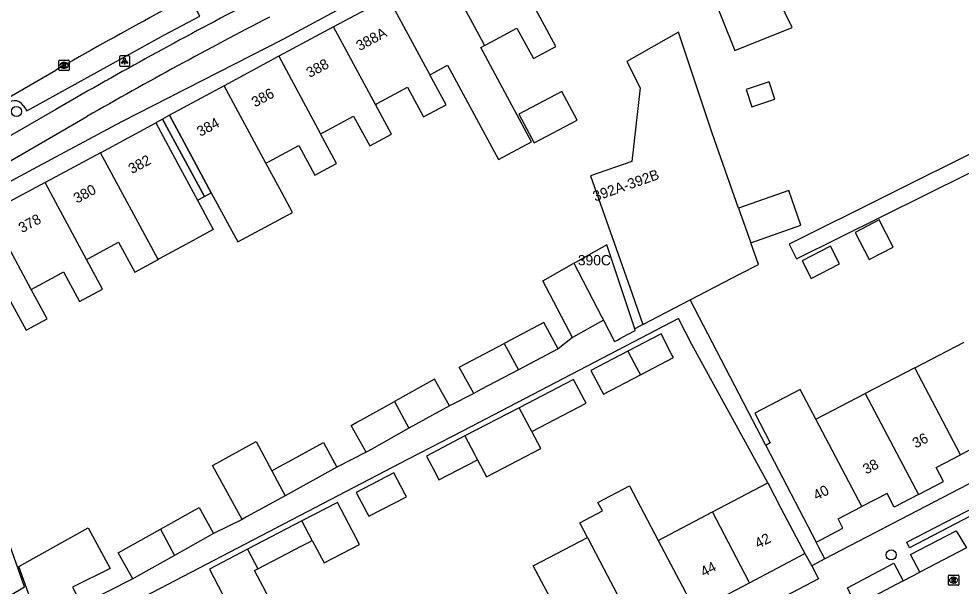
# Model space of a CAD drawing. Extents: x 163010 to 163853, y 382793 to 383982.
# Drawn here: x 163496.4 to 163587.8, y 383646.7 to 383701.8 of the extents above; entities that cross this region are included whole.
import ezdxf

# ---------------------------------------------------------------- set-up
doc = ezdxf.new("R2010")
doc.units = 0
for name, color, linetype in [('IMGEO_Boom', 7, 'Continuous'), ('IMGEO_Fietspad_open', 7, 'Continuous'), ('IMGEO_Kolk', 7, 'Continuous'), ('IMGEO_Lichtpunt', 7, 'Continuous'), ('IMGEO_Pand', 7, 'Continuous'), ('IMGEO_Pand_nummerreeks', 7, 'Continuous'), ('IMGEO_Pand_overbouw', 7, 'Continuous'), ('IMGEO_Rijbaan_lokaal_gesloten', 7, 'Continuous'), ('IMGEO_Rijbaan_lokaal_open', 7, 'Continuous'), ('IMGEO_Rioolput', 7, 'Continuous'), ('IMGEO_Voetpad_open', 7, 'Continuous')]:
    doc.layers.add(name, color=color, linetype=linetype)

msp = doc.modelspace()

# ---------------------------------------------------------------- linework, layer by layer
at = {"layer": 'IMGEO_Boom'}
for centre in [(163496.19, 383692.774), (163581.005, 383649.754)]:
    msp.add_circle(centre, 0.489, dxfattribs=at)
at = {"layer": 'IMGEO_Fietspad_open'}
for points in [[(163502.015, 383694.141), (163500, 383692.979), (163479.82, 383681.344)], [(163427.493, 383648.464), (163436.715, 383653.813), (163500, 383690.548), (163503.018, 383692.292)]]:
    msp.add_lwpolyline(points, dxfattribs=at)
for centre, radius, start, end in [((163731.75, 383293.354), 461.961, 117.29241, 119.82177), ((163737.784, 383282.27), 472.475, 117.35097, 119.79414)]:
    msp.add_arc(centre, radius, start, end, dxfattribs=at)
at = {"layer": 'IMGEO_Kolk'}
for p, q in [((163500.306, 383696.829), (163500.306, 383697.681)), ((163500.381, 383697.755), (163501.233, 383697.755)), ((163500.794, 383697.535), (163500.819, 383697.535)), ((163501.307, 383697.681), (163501.307, 383696.829)), ((163501.233, 383696.755), (163500.381, 383696.755)), ((163500.817, 383696.975), (163500.792, 383696.975))]:
    msp.add_line(p, q, dxfattribs=at)
for points in [[(163500.306, 383696.829), (163500.306, 383697.681)], [(163500.381, 383697.755), (163501.233, 383697.755)], [(163500.627, 383697.455), (163500.75, 383697.455), (163500.75, 383697.304), (163500.88, 383697.455), (163501.044, 383697.455), (163500.898, 383697.304), (163501.051, 383697.055), (163500.899, 383697.055), (163500.814, 383697.219), (163500.75, 383697.152), (163500.75, 383697.055), (163500.627, 383697.055), (163500.627, 383697.455)], [(163501.307, 383697.681), (163501.307, 383696.829)], [(163501.233, 383696.755), (163500.381, 383696.755)]]:
    msp.add_lwpolyline(points, dxfattribs=at)
for centre, start, end in [((163500.383, 383697.679), 91.55205, 178.44795), ((163500.383, 383697.679), 91.55205, 178.44795), ((163501.231, 383697.679), 1.55205, 88.44795), ((163501.231, 383697.679), 1.55205, 88.44795), ((163500.383, 383696.831), 181.55205, 268.44795), ((163500.383, 383696.831), 181.55205, 268.44795), ((163501.231, 383696.831), 271.55205, 358.44795), ((163501.231, 383696.831), 271.55205, 358.44795)]:
    msp.add_arc(centre, 0.0765, start, end, dxfattribs=at)
for centre, major_axis, ratio, start_param, end_param in [((163500.793, 383697.255), (-0.387, 0.002), 0.722429, 4.712389, 7.853982), ((163500.818, 383697.255), (-0.39, 0.002), 0.717154, 1.570796, 4.712389)]:
    msp.add_ellipse(centre, major_axis=major_axis, ratio=ratio, start_param=start_param, end_param=end_param, dxfattribs=at)
at = {"layer": 'IMGEO_Lichtpunt'}
for p, q in [((163506.175, 383698.073), (163506.175, 383697.266)), ((163506.175, 383698.073), (163506.175, 383697.266)), ((163507.077, 383698.168), (163506.269, 383698.168)), ((163507.077, 383698.168), (163506.269, 383698.168)), ((163507.171, 383697.266), (163507.171, 383698.073)), ((163507.171, 383697.266), (163507.171, 383698.073)), ((163506.269, 383697.172), (163507.077, 383697.172)), ((163506.269, 383697.172), (163507.077, 383697.172))]:
    msp.add_line(p, q, dxfattribs=at)
for points in [[(163506.549, 383697.737), (163506.588, 383697.709), (163506.4, 383697.447), (163506.362, 383697.474), (163506.549, 383697.737)], [(163506.651, 383697.689), (163506.698, 383697.689), (163506.698, 383697.367), (163506.651, 383697.367), (163506.651, 383697.689)], [(163506.761, 383697.709), (163506.799, 383697.736), (163506.986, 383697.474), (163506.947, 383697.446), (163506.761, 383697.709)]]:
    msp.add_lwpolyline(points, dxfattribs=at)
msp.add_circle((163506.674, 383697.871), 0.0994, dxfattribs=at)
for centre, start, end in [((163506.269, 383698.073), 90, 180), ((163506.269, 383698.073), 90, 180), ((163507.077, 383698.073), 0, 90), ((163507.077, 383698.073), 0, 90), ((163506.269, 383697.266), 180, 270), ((163506.269, 383697.266), 180, 270), ((163507.077, 383697.266), 270, 0), ((163507.077, 383697.266), 270, 360)]:
    msp.add_arc(centre, 0.0946, start, end, dxfattribs=at)
at = {"layer": 'IMGEO_Pand'}
for points in [[(163541.583, 383699.192), (163541.761, 383699.288), (163542.595, 383699.737), (163544.711, 383700.877), (163546.307, 383697.913), (163548.483, 383699.085), (163545.212, 383705.158), (163542.841, 383709.56)], [(163541.583, 383699.192), (163541.458, 383699.424), (163537.536, 383706.703)], [(163558.17, 383706.24), (163559.495, 383703.138), (163563.256, 383705.152), (163565.848, 383698.684), (163571.409, 383700.913), (163570.112, 383703.616)], [(163532.234, 383703.846), (163526.932, 383700.99)], [(163532.234, 383703.846), (163536.279, 383696.338)], [(163526.932, 383700.99), (163521.629, 383698.134)], [(163530.993, 383693.452), (163526.932, 383700.99)], [(163566.211, 383683.405), (163563.648, 383690.686), (163560.395, 383700.469), (163555.38, 383697.617), (163556.65, 383695.066), (163555.843, 383687.938), (163551.859, 383686.535), (163555.894, 383675.077), (163556.935, 383672.12)], [(163536.279, 383696.338), (163536.476, 383696.444), (163536.761, 383696.598), (163537.997, 383697.264), (163542.928, 383688.111), (163546.141, 383689.84), (163541.211, 383698.992), (163541.583, 383699.192)], [(163521.629, 383698.134), (163516.326, 383695.278)], [(163521.629, 383698.134), (163525.681, 383690.612)], [(163530.993, 383693.452), (163531.159, 383693.541), (163534.111, 383695.131), (163535.666, 383692.245), (163537.85, 383693.421), (163536.279, 383696.338)], [(163566.932, 383694.907), (163567.488, 383693.235), (163569.724, 383693.979), (163569.168, 383695.651), (163566.932, 383694.907)], [(163516.326, 383695.278), (163511.023, 383692.421), (163513.394, 383688.019), (163515.078, 383684.893), (163517.65, 383680.118), (163522.955, 383682.974), (163521.907, 383684.92), (163520.377, 383687.76)], [(163520.377, 383687.76), (163516.326, 383695.278)], [(163544.912, 383692.528), (163546.397, 383689.735), (163550.541, 383691.938), (163549.056, 383694.73), (163544.912, 383692.528)], [(163525.681, 383690.612), (163525.99, 383690.778), (163528.88, 383692.335), (163530.435, 383689.448), (163532.539, 383690.582), (163530.993, 383693.452)], [(163504.33, 383688.782), (163509.699, 383691.673), (163512.07, 383687.271), (163513.739, 383684.172), (163515.275, 383681.321), (163512.962, 383680.076), (163510.02, 383678.474), (163509.912, 383678.416)], [(163520.377, 383687.76), (163520.621, 383687.891), (163523.557, 383689.472), (163525.105, 383686.597), (163527.228, 383687.74), (163525.681, 383690.612)], [(163504.33, 383688.782), (163500, 383686.451), (163498.959, 383685.891)], [(163509.912, 383678.416), (163504.33, 383688.782)], [(163498.959, 383685.891), (163493.588, 383682.999)], [(163502.984, 383678.416), (163500, 383683.958), (163498.959, 383685.891)], [(163567.399, 383680.031), (163572.25, 383681.739), (163571.063, 383685.112), (163566.211, 383683.405)], [(163497.623, 383675.505), (163493.588, 383682.999)], [(163566.211, 383683.405), (163567.399, 383680.031)], [(163577.519, 383681.047), (163578.881, 383678.426), (163581.199, 383679.631), (163579.838, 383682.252), (163577.519, 383681.047)], [(163502.984, 383678.416), (163503.183, 383678.524), (163506.096, 383680.093), (163507.654, 383677.2), (163509.912, 383678.416)], [(163561.5, 383674.493), (163566.355, 383677.016), (163568.135, 383677.941), (163567.399, 383680.031)], [(163556.132, 383671.699), (163553.437, 383679.844), (163550.401, 383678.138), (163550.24, 383678.048)], [(163572.368, 383678.286), (163573.257, 383676.574), (163576.005, 383678.003), (163575.116, 383679.714), (163572.368, 383678.286)], [(163497.623, 383675.505), (163497.959, 383675.689), (163500, 383676.807), (163500.753, 383677.219), (163502.297, 383674.353), (163504.525, 383675.553), (163502.984, 383678.416)], [(163550.1, 383670.847), (163547.238, 383676.362), (163550.24, 383678.048)], [(163550.24, 383678.048), (163552.958, 383672.81), (163553.037, 383672.658), (163553.102, 383672.533)], [(163492.247, 383672.62), (163492.631, 383672.826), (163495.58, 383674.41), (163497.116, 383671.551), (163499.161, 383672.649), (163497.623, 383675.505)], [(163556.935, 383672.12), (163561.5, 383674.493)], [(163548.725, 383669.767), (163547.313, 383672.294), (163543.483, 383670.266)], [(163553.102, 383672.533), (163550.1, 383670.847)], [(163553.102, 383672.533), (163554.179, 383670.455), (163554.458, 383670.606), (163554.717, 383670.746), (163554.945, 383670.869), (163556.185, 383671.538), (163556.132, 383671.699)], [(163556.685, 383667.229), (163559.886, 383668.897), (163559.741, 383669.177), (163558.686, 383671.202), (163555.477, 383669.53)], [(163540.536, 383665.43), (163539.124, 383667.958), (163543.483, 383670.266)], [(163543.483, 383670.266), (163544.856, 383667.718)], [(163583.282, 383667.904), (163588.072, 383670.398)], [(163548.725, 383669.767), (163544.856, 383667.718)], [(163555.477, 383669.53), (163551.888, 383667.66), (163552.879, 383665.771), (163552.95, 383665.637), (163553.096, 383665.359), (163556.685, 383667.229)], [(163555.477, 383669.53), (163556.352, 383667.865), (163556.539, 383667.508), (163556.685, 383667.229)], [(163544.856, 383667.718), (163541.217, 383665.791), (163540.536, 383665.43)], [(163583.282, 383667.904), (163578.493, 383665.411)], [(163587.733, 383659.471), (163583.282, 383667.904)], [(163538.161, 383664.229), (163536.712, 383666.822), (163532.827, 383664.652)], [(163546.15, 383661.739), (163551.418, 383664.484), (163551.272, 383664.763), (163550.211, 383666.786), (163544.942, 383664.04)], [(163573.703, 383662.917), (163572.182, 383665.797), (163567.777, 383663.504), (163569.281, 383660.615), (163568.844, 383660.387)], [(163573.703, 383662.917), (163578.493, 383665.411)], [(163578.493, 383665.411), (163583.664, 383655.615)], [(163530.092, 383659.723), (163528.643, 383662.316), (163529.191, 383662.622), (163529.586, 383662.843), (163532.827, 383664.652)], [(163532.827, 383664.652), (163534.236, 383662.038)], [(163538.161, 383664.229), (163534.236, 383662.038)], [(163544.942, 383664.04), (163539.675, 383661.295)], [(163546.15, 383661.739), (163546.004, 383662.018), (163545.939, 383662.143), (163544.942, 383664.04)], [(163578.17, 383654.456), (163573.703, 383662.917)], [(163534.236, 383662.038), (163530.639, 383660.029), (163530.092, 383659.723)], [(163540.883, 383658.994), (163541.748, 383657.346), (163547.017, 383660.092), (163546.15, 383661.739)], [(163518.073, 383653.206), (163515.204, 383658.432), (163515.622, 383658.662), (163516.473, 383659.129), (163519.426, 383660.751), (163520.952, 383657.918)], [(163539.675, 383661.295), (163535.946, 383659.352), (163537.007, 383657.33), (163537.154, 383657.051), (163540.883, 383658.994)], [(163539.675, 383661.295), (163540.603, 383659.527), (163540.736, 383659.273), (163540.883, 383658.994)], [(163488.334, 383655.34), (163494.22, 383645.04), (163496.977, 383646.65), (163492.15, 383660.252), (163487.157, 383657.399), (163487.29, 383657.166)], [(163520.952, 383657.918), (163521.631, 383658.291), (163522.234, 383658.622), (163525.946, 383660.661), (163527.267, 383658.256)], [(163568.844, 383660.387), (163573.732, 383650.999)], [(163593.193, 383660.698), (163590.803, 383659.454), (163590.141, 383660.725), (163587.733, 383659.471)], [(163583.664, 383655.615), (163586.086, 383656.876), (163585.374, 383658.243), (163587.733, 383659.471)], [(163527.267, 383658.256), (163522.253, 383655.502)], [(163520.952, 383657.918), (163522.253, 383655.502)], [(163530.201, 383653.783), (163530.348, 383653.504), (163533.992, 383655.403), (163533.845, 383655.682), (163532.783, 383657.704), (163529.139, 383655.805), (163530.122, 383653.933), (163530.201, 383653.783)], [(163551.555, 383651.441), (163550.806, 383652.867), (163553.001, 383654.02), (163552.573, 383654.836), (163555.637, 383656.445), (163558.41, 383651.163)], [(163563.67, 383653.923), (163569.035, 383656.739)], [(163569.035, 383656.739), (163570.314, 383654.305), (163572.639, 383649.878)], [(163522.253, 383655.502), (163518.491, 383653.435), (163518.073, 383653.206)], [(163583.664, 383655.615), (163581.301, 383654.385), (163580.604, 383655.723), (163578.17, 383654.456)], [(163510.141, 383652.257), (163513.889, 383654.35), (163515.302, 383651.822)], [(163524.869, 383651.158), (163526.013, 383648.979), (163529.443, 383650.767), (163527.314, 383654.854), (163523.871, 383653.06)], [(163573.732, 383650.999), (163574.169, 383651.226), (163576.324, 383652.349), (163575.855, 383653.25), (163578.17, 383654.456)], [(163558.41, 383651.163), (163563.67, 383653.923)], [(163567.271, 383647.061), (163567.209, 383647.179), (163563.67, 383653.923)], [(163523.871, 383653.06), (163518.604, 383650.315)], [(163524.869, 383651.158), (163523.871, 383653.06)], [(163497.658, 383645.199), (163496.423, 383648.624), (163503.147, 383652.383), (163505.267, 383648.451), (163501.608, 383646.615), (163502.508, 383644.913)], [(163507.463, 383647.445), (163506.051, 383649.973), (163510.141, 383652.257)], [(163510.141, 383652.257), (163511.514, 383649.707)], [(163515.302, 383651.822), (163511.514, 383649.707)], [(163519.602, 383648.413), (163523.808, 383650.605), (163524.568, 383651.001), (163524.869, 383651.158)], [(163547.891, 383645.642), (163546.296, 383648.681), (163551.555, 383651.441)], [(163551.555, 383651.441), (163553.15, 383648.402), (163556.69, 383641.658), (163556.752, 383641.54)], [(163558.41, 383651.163), (163561.95, 383644.419), (163562.012, 383644.301)], [(163518.604, 383650.315), (163514.905, 383648.388), (163517.016, 383644.34), (163517.265, 383643.862), (163520.64, 383645.621), (163520.391, 383646.099), (163519.274, 383648.242), (163519.602, 383648.413)], [(163518.604, 383650.315), (163519.602, 383648.413)], [(163567.271, 383647.061), (163572.639, 383649.878)], [(163511.514, 383649.707), (163507.927, 383647.704), (163507.463, 383647.445)], [(163562.012, 383644.301), (163567.271, 383647.061)]]:
    msp.add_lwpolyline(points, dxfattribs=at)
at = {"layer": 'IMGEO_Pand_overbouw'}
for points in [[(163510.36, 383692.046), (163509.699, 383691.673), (163512.07, 383687.271), (163513.739, 383684.172), (163514.408, 383684.532)], [(163511.023, 383692.421), (163510.36, 383692.046), (163514.408, 383684.532), (163515.078, 383684.893), (163513.394, 383688.019)]]:
    msp.add_lwpolyline(points, close=True, dxfattribs=at)
at = {"layer": 'IMGEO_Rijbaan_lokaal_gesloten'}
msp.add_lwpolyline([(163481.947, 383686.346), (163500, 383696.79)], dxfattribs=at)
msp.add_arc((163778.329, 383208.913), 561.685, 117.56365, 119.70433, dxfattribs=at)
at = {"layer": 'IMGEO_Rijbaan_lokaal_open'}
for points in [[(163588.318, 383650.454), (163583.783, 383648.081)], [(163582.173, 383647.234), (163583.783, 383648.081)], [(163582.173, 383647.234), (163577.566, 383644.818)]]:
    msp.add_lwpolyline(points, dxfattribs=at)
at = {"layer": 'IMGEO_Rioolput'}
for p, q in [((163586.553, 383646.88), (163586.553, 383647.732)), ((163586.628, 383647.806), (163587.48, 383647.806)), ((163587.041, 383647.586), (163587.066, 383647.586)), ((163587.554, 383647.732), (163587.554, 383646.88)), ((163587.48, 383646.806), (163586.628, 383646.806)), ((163587.064, 383647.026), (163587.039, 383647.026))]:
    msp.add_line(p, q, dxfattribs=at)
for points in [[(163586.553, 383646.88), (163586.553, 383647.732)], [(163586.628, 383647.806), (163587.48, 383647.806)], [(163587.142, 383647.504), (163586.89, 383647.506), (163586.89, 383647.106)], [(163586.89, 383647.106), (163587.014, 383647.106), (163587.014, 383647.268), (163587.025, 383647.268)], [(163587.068, 383647.425), (163587.014, 383647.425), (163587.014, 383647.344)], [(163587.014, 383647.344), (163587.066, 383647.344)], [(163587.072, 383647.239), (163587.143, 383647.106), (163587.283, 383647.106), (163587.218, 383647.232)], [(163587.554, 383647.732), (163587.554, 383646.88)], [(163587.48, 383646.806), (163586.628, 383646.806)]]:
    msp.add_lwpolyline(points, dxfattribs=at)
for centre, radius, start, end in [((163586.63, 383647.73), 0.0765, 91.55205, 178.44795), ((163586.63, 383647.73), 0.0765, 91.55205, 178.44795), ((163587.024, 383647.215), 0.0533, 26.02933, 88.69889), ((163587.05, 383647.533), 0.19, 274.7715, 282.96867), ((163587.074, 383647.329), 0.0964, 77.00612, 93.18647), ((163587.088, 383647.386), 0.0378, 276.66336, 79.67722), ((163587.141, 383647.394), 0.109, 350.36119, 89.41601), ((163587.139, 383647.394), 0.112, 277.58423, 350.98172), ((163587.123, 383647.179), 0.108, 29.51342, 73.79051), ((163587.478, 383647.73), 0.0765, 1.55205, 88.44795), ((163587.478, 383647.73), 0.0765, 1.55205, 88.44795), ((163586.63, 383646.882), 0.0765, 181.55205, 268.44795), ((163586.63, 383646.882), 0.0765, 181.55205, 268.44795), ((163587.478, 383646.882), 0.0765, 271.55205, 358.44795), ((163587.478, 383646.882), 0.0765, 271.55205, 358.44795)]:
    msp.add_arc(centre, radius, start, end, dxfattribs=at)
for centre, major_axis, ratio, start_param, end_param in [((163587.04, 383647.306), (-0.387, 0.002), 0.722429, 4.712389, 7.853982), ((163587.065, 383647.306), (-0.39, 0.002), 0.717154, 1.570796, 4.712389)]:
    msp.add_ellipse(centre, major_axis=major_axis, ratio=ratio, start_param=start_param, end_param=end_param, dxfattribs=at)
at = {"layer": 'IMGEO_Voetpad_open'}
for points in [[(163446.55, 383655.99), (163446.058, 383656.838), (163482.143, 383678.004), (163481.794, 383678.606), (163500, 383688.38), (163506.411, 383691.822), (163522.046, 383699.806), (163542.362, 383710.748), (163542.841, 383709.56)], [(163496.84, 383693.361), (163497.189, 383692.843), (163500, 383694.393), (163510.546, 383700.207), (163513.956, 383702.012), (163513.718, 383702.506)], [(163611.849, 383680.754), (163610.814, 383680.215), (163602.418, 383695.622), (163600.156, 383694.496), (163589.998, 383689.308), (163571.104, 383679.921), (163571.82, 383678.479), (163600.991, 383692.986), (163613.665, 383669.729)], [(163568.844, 383660.387), (163561.5, 383674.493)], [(163569.035, 383656.739), (163561.674, 383670.184), (163560.368, 383672.691), (163555.225, 383670.011), (163549.958, 383667.267), (163544.69, 383664.521), (163539.423, 383661.776), (163534.155, 383659.031), (163528.887, 383656.286), (163523.619, 383653.541), (163518.351, 383650.796), (163513.083, 383648.051), (163507.816, 383645.306), (163502.548, 383642.561), (163498.692, 383640.551), (163497.091, 383639.717), (163496.975, 383639.915)], [(163556.935, 383672.12), (163556.132, 383671.699)], [(163550.1, 383670.847), (163548.725, 383669.767)], [(163613.665, 383669.729), (163574.576, 383649.377)], [(163540.536, 383665.43), (163538.161, 383664.229)], [(163530.092, 383659.723), (163527.267, 383658.256)], [(163582.515, 383650.981), (163589.141, 383654.431), (163589.416, 383653.905), (163582.789, 383650.454), (163582.515, 383650.981)], [(163518.073, 383653.206), (163515.302, 383651.822)], [(163583.783, 383648.081), (163582.885, 383649.788), (163587.291, 383652.098), (163588.318, 383650.454)], [(163574.576, 383649.377), (163573.966, 383650.549), (163573.732, 383650.999)], [(163572.639, 383649.878), (163573.296, 383648.71)], [(163574.576, 383649.377), (163573.296, 383648.71)], [(163577.566, 383644.818), (163576.75, 383646.577), (163581.257, 383648.969), (163582.173, 383647.234)], [(163573.296, 383648.71), (163573.963, 383647.424), (163500, 383608.597), (163496.281, 383606.645), (163484.352, 383600.383)], [(163507.463, 383647.445), (163502.508, 383644.913)]]:
    msp.add_lwpolyline(points, dxfattribs=at)
msp.add_arc((163495.997, 383692.836), 0.993, 31.91468, 212.58527, dxfattribs=at)

# ---------------------------------------------------------------- texts
at = {"layer": 'IMGEO_Pand_nummerreeks'}
for s, rotation, p in [('388A', 28.30984, (163529.459, 383698.626)), ('388', 28.31557, (163524.625, 383696.021)), ('386', 28.31557, (163519.32, 383693.164)), ('384', 28.29266, (163514.016, 383690.308)), ('382', 28.29652, (163507.374, 383686.695)), ('392A-392B', 19.40035, (163552.29, 383684.036)), ('380', 28.29839, (163502.051, 383683.831)), ('378', 28.29839, (163496.724, 383680.963)), ('36', 27.75657, (163583.383, 383660.074)), ('38', 27.75657, (163578.575, 383657.545)), ('40', 27.75408, (163573.765, 383655.012)), ('42', 27.60702, (163568.101, 383650.349)), ('44', 27.60702, (163562.833, 383647.594))]:
    msp.add_text(s, height=1, rotation=rotation, dxfattribs=at).set_placement(p)
msp.add_text('390C', height=1, dxfattribs=at).set_placement((163550.626, 383677.851))

doc.saveas('drawing.dxf')
